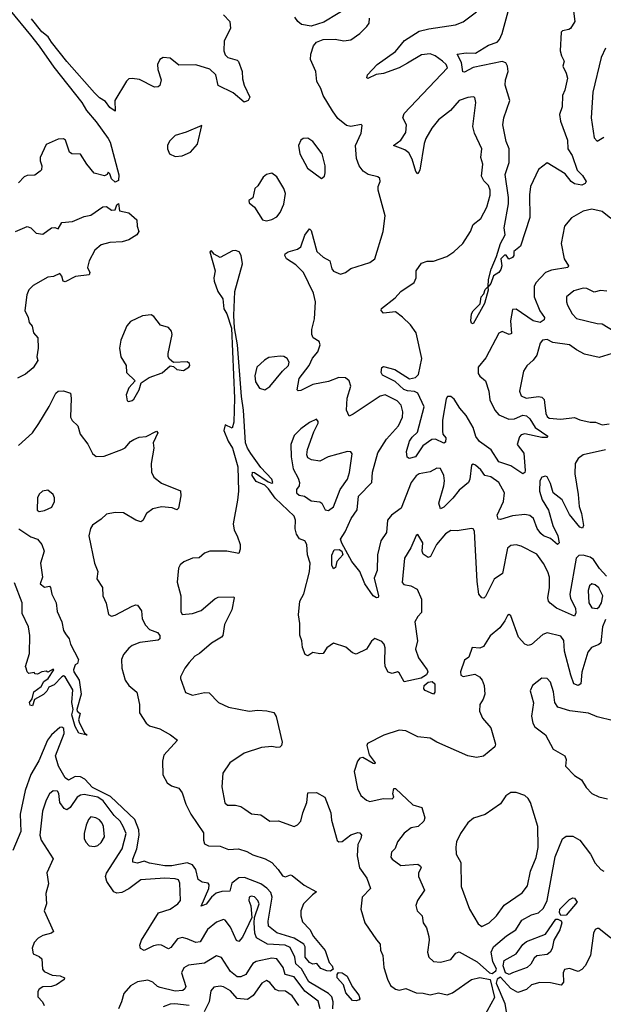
# Model space of a CAD drawing. Extents: x 1603745 to 1745082, y 385868 to 533966.
# Tile 388 of 646: x 1679241 to 1682632, y 452741 to 458465. Entities that reach past the tile are written whole.
import ezdxf

# ---------------------------------------------------------------- set-up
doc = ezdxf.new("R2010")
doc.units = 0

msp = doc.modelspace()

# ---------------------------------------------------------------- linework, layer by layer
at = {"layer": '0CON20XD'}
for points in [[(1679185, 458519.7), (1679304.8, 458375), (1679355, 458312.5), (1679438.9, 458188.9), (1679601.2, 457985), (1679628.5, 457938.5), (1679685, 457872.5), (1679754.4, 457775), (1679765.9, 457754.1), (1679817.1, 457562.9), (1679815, 457530), (1679795, 457520), (1679775, 457540), (1679765, 457570), (1679755, 457580), (1679750, 457565), (1679733, 457557), (1679673.9, 457573.9), (1679630.8, 457625), (1679595, 457683.8), (1679545, 457685.8), (1679530.8, 457695), (1679507.5, 457765), (1679495, 457772.5), (1679465, 457770), (1679395, 457740), (1679360.6, 457665), (1679360, 457645), (1679370, 457615), (1679367, 457593), (1679360, 457585), (1679328.9, 457561.1), (1679285, 457559.4), (1679267.9, 457552.1), (1679235, 457516.2)], [(1681175, 458552.5), (1681008.3, 458451.7), (1680935, 458428.6), (1680877.5, 458437.5), (1680856.7, 458455), (1680840.3, 458480.3)], [(1682457.5, 458515), (1682465.8, 458455), (1682441.2, 458415), (1682432.3, 458407.7), (1682395, 458400), (1682387.5, 458392.5), (1682381.5, 458285), (1682388.5, 458255), (1682404.3, 458225), (1682396.9, 458195), (1682416.5, 458155), (1682423.3, 458125), (1682408.8, 458055), (1682395.5, 458025), (1682391.7, 457958.3), (1682377.5, 457915), (1682383.1, 457875), (1682423.1, 457765), (1682425.7, 457715), (1682450.5, 457675), (1682479.8, 457589.8), (1682510.4, 457560.4), (1682532.5, 457525), (1682526.9, 457513.1), (1682506.6, 457503.4), (1682465, 457511.9), (1682445.4, 457525.4), (1682409.3, 457569.3), (1682305, 457633.3), (1682255.6, 457594.4), (1682208.2, 457495), (1682203.4, 457446.6), (1682204, 457315), (1682150.3, 457149.7), (1682111.7, 457118.3), (1682112.5, 457095), (1682105, 457082.5), (1682083, 457073), (1682066.4, 457096.4), (1682057, 457097), (1682036.7, 457075), (1682042.2, 457035), (1682037.1, 457012.9), (1682024.6, 456995.4), (1681993.8, 456976.2), (1681978.9, 456931.1), (1681960, 456910), (1681962.7, 456892.7), (1681941.9, 456815), (1681875, 456696.7), (1681865, 456700.8), (1681861.2, 456715), (1681865.4, 456755), (1681875, 456773.3), (1681917, 456813), (1681922.7, 456855), (1681937.8, 456872.2), (1681945, 456897.5), (1681962.5, 456915), (1681963.8, 456955), (1681979.2, 457015), (1682011.6, 457088.4), (1682034.6, 457165), (1682061.4, 457215), (1682055.5, 457255), (1682080.4, 457395), (1682081.1, 457431.1), (1682062.2, 457565), (1682084.4, 457635), (1682084.5, 457715), (1682066.7, 457756.7), (1682047.9, 457855), (1682053.6, 457895), (1682089.5, 457995), (1682060.8, 458085), (1682063.1, 458115), (1682078.9, 458165), (1682075.8, 458195.8), (1682065, 458215.5), (1682043.3, 458223.3), (1681875, 458187.6), (1681825, 458161.2), (1681815, 458162.9), (1681807.4, 458217.4), (1681782.9, 458265), (1681835, 458273.6), (1681888.9, 458271.1), (1681965, 458317.1), (1682015.5, 458335), (1682029.2, 458350.8), (1682043.6, 458385), (1682085.2, 458535)], [(1680424.6, 458494.6), (1680461.9, 458455), (1680465.4, 458414.6), (1680428.3, 458341.7), (1680426.7, 458285), (1680435, 458261.2), (1680450, 458245), (1680505, 458230), (1680512.9, 458222.9), (1680533.5, 458163.5), (1680535, 458122.5), (1680544.6, 458084.6), (1680578, 458015), (1680567.5, 457995), (1680545, 457986.7), (1680480.6, 458040.6), (1680395, 458082.9), (1680379.7, 458145), (1680345, 458178), (1680265, 458203.1), (1680165, 458201.2), (1680115, 458242.5), (1680075, 458245.7), (1680055, 458233.8), (1680042.5, 458205), (1680043.3, 458175), (1680062.9, 458115), (1680055, 458082), (1680045, 458074.3), (1680025, 458072.5), (1679937.3, 458117.3), (1679895, 458124.4), (1679875, 458120.8), (1679861.4, 458108.6), (1679793.8, 457995), (1679795, 457933.3), (1679765, 457954.4), (1679739, 457989), (1679705, 458011), (1679675, 458040.8), (1679515, 458223.3), (1679425, 458335.3), (1679406.5, 458366.5), (1679369.3, 458395), (1679309.9, 458469.9)], [(1682645, 455964.3), (1682515, 455935.3), (1682485.2, 455914.8), (1682468.8, 455885), (1682465.3, 455825), (1682485.4, 455705), (1682490.4, 455635), (1682504.4, 455595), (1682516.5, 455525), (1682509.8, 455510.2), (1682495, 455515.4), (1682435, 455588.7), (1682393.3, 455673.3), (1682340, 455715), (1682325, 455768.6), (1682305, 455808.1), (1682295, 455812.5), (1682274.5, 455805), (1682263.5, 455785), (1682260, 455725), (1682276.2, 455675), (1682313.6, 455613.6), (1682338, 455525), (1682368, 455465), (1682375.7, 455425), (1682365, 455413.5), (1682325, 455448.7), (1682285, 455464.6), (1682268.2, 455478.2), (1682246.6, 455506.6), (1682226.4, 455566.4), (1682205, 455583.3), (1682175, 455589.2), (1682105, 455581.9), (1682035, 455558.9), (1682020.8, 455560.8), (1682015.8, 455585), (1682052.7, 455665), (1682057.7, 455715), (1682024, 455774), (1681978.3, 455808.3), (1681942.5, 455815), (1681919.4, 455849.4), (1681890, 455875), (1681875, 455881.4), (1681865, 455875.8), (1681856.7, 455795), (1681849.3, 455775), (1681795, 455730.5), (1681757.1, 455682.9), (1681705, 455632), (1681685, 455620.8), (1681676.1, 455655), (1681705.5, 455754.5), (1681709.1, 455785), (1681704.8, 455815), (1681685.6, 455855.6), (1681665, 455858.2), (1681625, 455837.1), (1681562.5, 455825), (1681545, 455812.9), (1681515, 455774.2), (1681458, 455625), (1681401.5, 455585), (1681377.9, 455555), (1681372.7, 455485), (1681340, 455435), (1681319.1, 455355), (1681317.6, 455262.4), (1681300.8, 455219.2), (1681326, 455115), (1681323.3, 455106.7), (1681314.2, 455104.2), (1681294, 455115), (1681245.3, 455185), (1681217.5, 455257.5), (1681170.8, 455315), (1681111.7, 455421.7), (1681104.5, 455445), (1681132.6, 455487.4), (1681166.9, 455565), (1681201.4, 455615), (1681209.6, 455695), (1681286.2, 455775), (1681290.8, 455835), (1681322.2, 455947.8), (1681372.4, 456027.6), (1681441.8, 456105), (1681465.4, 456155), (1681467.5, 456185), (1681457.5, 456225), (1681435, 456250), (1681365, 456285.3), (1681335, 456276.5), (1681178.3, 456171.7), (1681155, 456161.2), (1681140, 456195), (1681143.2, 456265), (1681165.4, 456335), (1681154.6, 456365), (1681133.8, 456383.8), (1681095, 456385.2), (1681035, 456362.2), (1680945, 456345.5), (1680875, 456310), (1680858.3, 456308.3), (1680853.6, 456313.6), (1680865, 456378.6), (1680922.8, 456455), (1680943, 456497), (1680972.5, 456535), (1680987.1, 456575), (1680980, 456595), (1680946.8, 456616.8), (1680938.1, 456635), (1680938.9, 456665), (1680954.6, 456725.4), (1680960.4, 456825), (1680948, 456875), (1680890.4, 456995), (1680845, 457039.4), (1680791.2, 457075), (1680782, 457095), (1680783.3, 457105), (1680800, 457115), (1680855, 457130.6), (1680875, 457144.2), (1680896.7, 457213.3), (1680925, 457250), (1680935, 457240), (1680966.9, 457116.9), (1681004, 457085), (1681043.2, 457063.2), (1681055, 457016.2), (1681063.7, 457003.7), (1681105, 456985.6), (1681133.4, 456996.6), (1681165, 457019.2), (1681275, 457054.2), (1681304, 457075), (1681353.1, 457235), (1681364.5, 457325), (1681324.6, 457475), (1681324.5, 457495), (1681335.6, 457525), (1681333.1, 457543.1), (1681321.3, 457551.3), (1681265, 457565.5), (1681235.6, 457585), (1681213.1, 457615), (1681198.1, 457658.1), (1681191.8, 457735), (1681224.6, 457805.4), (1681230, 457850), (1681225, 457856.2), (1681165, 457844.4), (1681139.5, 457849.5), (1681090.1, 457890.1), (1681057.5, 457935), (1681004.4, 458025), (1680990.9, 458065), (1680966.6, 458106.6), (1680961.8, 458165), (1680930.5, 458235), (1680932.2, 458265), (1680947.2, 458312.8), (1680964.5, 458335.5), (1681005, 458349.4), (1681073.2, 458353.2), (1681125, 458342.9), (1681165, 458348.8), (1681216.7, 458385), (1681258, 458425), (1681272, 458445), (1681272.5, 458475)], [(1682675, 457310.6), (1682625, 457350.6), (1682565, 457364.5), (1682515, 457353.1), (1682446.6, 457313.4), (1682406.7, 457265), (1682386.8, 457165), (1682404.6, 457075), (1682428.5, 457035), (1682426, 457025), (1682330.1, 457009.9), (1682295, 456996.2), (1682238.9, 456935), (1682230.9, 456915), (1682230, 456855), (1682263.3, 456773.3), (1682290.6, 456735), (1682288.6, 456721.4), (1682265, 456705.4), (1682225, 456714.2), (1682125, 456782.3), (1682105, 456780), (1682092.9, 456715), (1682099.2, 456640.8), (1682085, 456634.4), (1682045, 456652), (1682025, 456643.8), (1681949.5, 456500.5), (1681904.7, 456445), (1681905, 456408), (1681913.4, 456393.4), (1681946.7, 456365), (1681965.7, 456305), (1681972.4, 456255), (1682000.5, 456195), (1682025, 456168.1), (1682083.4, 456143.4), (1682115, 456145.2), (1682165, 456166.5), (1682185, 456161.8), (1682204.8, 456144.8), (1682236.1, 456095), (1682310, 456045), (1682303.1, 456036.9), (1682275, 456036.7), (1682175, 456058.6), (1682155, 456052.5), (1682145, 456040), (1682131.9, 455995), (1682169.4, 455945), (1682178.3, 455845), (1682175, 455832.5), (1682165, 455825.6), (1682095, 455872.3), (1682025, 455895.4), (1681980.9, 455965), (1681913, 456013), (1681891.6, 456041.6), (1681875.2, 456095), (1681835.1, 456165.1), (1681797.3, 456207.3), (1681765, 456258.5), (1681745.6, 456275), (1681726.2, 456275), (1681718.9, 456261.1), (1681697.8, 456137.8), (1681696.5, 456073.5), (1681699.2, 456055), (1681716.2, 456035), (1681715, 456009.2), (1681705, 456003.5), (1681656.7, 456026.7), (1681635, 456024.6), (1681582.5, 455987.5), (1681540.5, 455925), (1681504.6, 455914.6), (1681492.1, 455922.1), (1681487.8, 455955), (1681505.3, 456015), (1681521, 456039), (1681552.3, 456067.7), (1681591.2, 456215), (1681554.1, 456295), (1681535, 456304.8), (1681495, 456306.9), (1681473.3, 456315), (1681422.7, 456362.7), (1681349.3, 456399.3), (1681341.8, 456415), (1681345, 456443.3), (1681355, 456450), (1681420.9, 456430.9), (1681505, 456378.2), (1681540.8, 456385), (1681557.7, 456402.3), (1681576.8, 456495), (1681545.3, 456645), (1681511.5, 456691.5), (1681465, 456736.5), (1681425, 456767.7), (1681355, 456758.7), (1681341.8, 456775), (1681343, 456787), (1681421.5, 456848.5), (1681455, 456885.8), (1681532, 456938), (1681543.8, 456965), (1681544, 457005), (1681575, 457050), (1681609.3, 457060.7), (1681645, 457061.2), (1681721.7, 457088.3), (1681763.3, 457115), (1681815, 457164), (1681860.6, 457235), (1681875.8, 457275), (1681920.4, 457309.6), (1681955.3, 457374.7), (1681974, 457445), (1681974, 457474), (1681965, 457500.8), (1681938.2, 457528.2), (1681924.4, 457555), (1681931.1, 457625), (1681920.9, 457665), (1681926.2, 457715), (1681882.9, 457805), (1681874.5, 457845), (1681892, 457985), (1681885, 458012.5), (1681875, 458016.2), (1681845, 458013.8), (1681793.8, 457995), (1681743, 457937), (1681675, 457883.3), (1681635, 457835.6), (1681600.7, 457775), (1681590.7, 457745), (1681565, 457590), (1681555, 457570), (1681543.4, 457583.4), (1681521.8, 457655), (1681500.9, 457690.9), (1681478.1, 457708.1), (1681412.5, 457735), (1681454.7, 457765.3), (1681485, 457808.8), (1681487.8, 457855), (1681466.9, 457895), (1681475, 457920.8), (1681725.9, 458185), (1681718, 458205), (1681697.5, 458225), (1681655, 458255.8), (1681625, 458266.1), (1681575, 458261.7), (1681495, 458213.3), (1681445, 458186.5), (1681355, 458152.8), (1681313, 458147), (1681264, 458124), (1681257.5, 458127.5), (1681262.5, 458145), (1681318.5, 458205), (1681425, 458281.1), (1681476.2, 458343.8), (1681562.1, 458397.9), (1681617.9, 458412.1), (1681773.8, 458436.2), (1681816.6, 458453.4), (1681895, 458512)], [(1682645, 458300), (1682618.5, 458245), (1682571.1, 458045), (1682560.9, 457895), (1682578.9, 457778.9), (1682595, 457758.9), (1682635, 457782.1)], [(1680145, 457670), (1680185, 457674.2), (1680234.1, 457695.9), (1680275, 457742.5), (1680300, 457850), (1680208.7, 457811.3), (1680145, 457792.9), (1680110.6, 457759.4), (1680100, 457735), (1680098.9, 457715), (1680112, 457685), (1680145, 457670)], [(1680995, 457542), (1681011.2, 457555), (1681015.9, 457575.9), (1681015.7, 457615), (1680998.6, 457685), (1680945, 457756.9), (1680915, 457775.8), (1680887.5, 457775), (1680873.8, 457765), (1680861.2, 457735), (1680868, 457685), (1680913, 457603), (1680995, 457542)], [(1680675, 457295.7), (1680705, 457304.2), (1680735, 457319.2), (1680755, 457343.8), (1680776.1, 457393.9), (1680784.4, 457454.4), (1680775, 457483.3), (1680735, 457552.5), (1680705, 457574), (1680675, 457565.5), (1680655, 457550), (1680625, 457500), (1680606.7, 457483.3), (1680595, 457430), (1680572.5, 457415), (1680575, 457400), (1680606.1, 457376.1), (1680651.7, 457301.7), (1680675, 457295.7)], [(1679216.3, 457233.7), (1679285, 457262.5), (1679305.6, 457255.6), (1679336.7, 457225), (1679375, 457219.4), (1679425, 457255.7), (1679445, 457258), (1679465, 457250), (1679485, 457286.2), (1679547.9, 457292.1), (1679615, 457322.2), (1679655, 457330), (1679725, 457377.5), (1679745, 457380), (1679775, 457357.5), (1679795, 457360), (1679805, 457390), (1679815, 457397.5), (1679820, 457355), (1679875, 457343.3), (1679922, 457302), (1679923.8, 457265), (1679932.5, 457235), (1679921.2, 457215), (1679875, 457186.2), (1679836.9, 457173.1), (1679765, 457169.2), (1679715, 457157.1), (1679676.9, 457125), (1679645, 457063.3), (1679635.8, 457025), (1679648.8, 456995), (1679645, 456982), (1679565, 456973.1), (1679505, 456941.4), (1679494.4, 456944.4), (1679486.2, 456975), (1679475, 456990), (1679437, 456973), (1679405, 456969.5), (1679319.2, 456920.8), (1679294.4, 456895), (1679282.2, 456865), (1679270.6, 456775), (1679290, 456735), (1679296.2, 456705), (1679313.9, 456683.9), (1679321.2, 456645), (1679345.7, 456615.7), (1679347.5, 456555), (1679340, 456505), (1679346.2, 456485), (1679318.9, 456441.1), (1679275, 456404.4), (1679228.5, 456381.5)], [(1682650.2, 455230.2), (1682609, 455275), (1682575, 455327.3), (1682555, 455340.2), (1682515, 455353.2), (1682488.7, 455351.3), (1682473.2, 455335), (1682436.5, 455125), (1682440.7, 455100.7), (1682470.8, 455045), (1682472.7, 455017.3), (1682465, 454998.1), (1682360, 455045), (1682323.5, 455073.5), (1682313.3, 455085), (1682309.5, 455105), (1682318.2, 455165), (1682318.4, 455225), (1682310, 455255), (1682285, 455303.1), (1682245, 455357.3), (1682155, 455405.6), (1682125, 455411.5), (1682095, 455408.2), (1682075, 455393.1), (1682045.4, 455245), (1681997.7, 455212.3), (1681947.6, 455112.4), (1681936.9, 455103.1), (1681925, 455104.4), (1681908.2, 455125), (1681898.8, 455198.8), (1681882.6, 455492.6), (1681875, 455505.6), (1681865, 455507.8), (1681783.4, 455493.4), (1681745, 455496.7), (1681715, 455476.5), (1681662.1, 455415), (1681627.9, 455345), (1681615, 455339.5), (1681585, 455358), (1681580, 455375), (1681583.5, 455425), (1681555, 455472.5), (1681545, 455467.5), (1681513.8, 455395), (1681476.4, 455335), (1681462.8, 455192.8), (1681472.3, 455182.3), (1681513.5, 455173.5), (1681550, 455155), (1681576.3, 455096.3), (1681575, 455020), (1681553.8, 454996.2), (1681537.5, 454965), (1681551.9, 454855), (1681540.8, 454805), (1681558.9, 454755), (1681609.1, 454685), (1681611.8, 454675), (1681605, 454655.8), (1681573, 454637), (1681475.3, 454615.3), (1681445, 454669.2), (1681436.2, 454675), (1681405, 454664.3), (1681381.3, 454671.3), (1681364.6, 454704.6), (1681361.5, 454735), (1681364.1, 454814.1), (1681358.8, 454835), (1681345, 454849.5), (1681305, 454867.5), (1681285, 454852.5), (1681256.7, 454805), (1681195, 454776.2), (1681175, 454784.3), (1681135, 454817.5), (1681065, 454841.2), (1681025, 454813.3), (1681005, 454781.2), (1680985, 454778), (1680943.9, 454786.1), (1680915, 454766.7), (1680900, 454775), (1680884.2, 454815), (1680880, 454855), (1680867.9, 454887.9), (1680868.9, 454955), (1680860.7, 455005), (1680868.9, 455085), (1680892.3, 455127.7), (1680925.4, 455255), (1680929.1, 455305), (1680913.1, 455355), (1680909.4, 455415), (1680896.7, 455435), (1680867.3, 455447.3), (1680848.8, 455475), (1680842, 455505), (1680843.8, 455555), (1680835, 455579.2), (1680724.6, 455684.6), (1680687.5, 455737.5), (1680665, 455758.8), (1680615, 455780), (1680592, 455815), (1680593.3, 455835), (1680605, 455833.8), (1680685, 455778.8), (1680705, 455771.2), (1680712.5, 455775), (1680705.7, 455795), (1680642.9, 455862.9), (1680584, 455944), (1680563.8, 455975), (1680553.3, 456005), (1680541.8, 456195), (1680529.1, 456275), (1680506.4, 456575), (1680488.9, 456675), (1680485.3, 456745), (1680491.2, 456885), (1680536.4, 457046.4), (1680527.5, 457095), (1680516.9, 457115), (1680495, 457124.4), (1680477.9, 457122.1), (1680405, 457083.8), (1680371.7, 457101.7), (1680355, 457121.2), (1680346.7, 457115), (1680377.5, 457005), (1680368.9, 456965), (1680371.4, 456945), (1680392.9, 456885), (1680422, 456842), (1680427.1, 456785), (1680445.4, 456755.4), (1680472, 456672), (1680488.8, 456265), (1680485.3, 456124.7), (1680475, 456090), (1680435, 456110), (1680427.7, 456077.7), (1680452.9, 456015), (1680477.5, 455975), (1680509, 455865), (1680511.7, 455725), (1680507, 455673)], [(1682652, 456888), (1682615, 456891.9), (1682579.4, 456880.6), (1682535, 456902.2), (1682515.4, 456905.4), (1682460.1, 456889.9), (1682417.5, 456855), (1682416.9, 456825), (1682424.4, 456805), (1682450.4, 456755), (1682475, 456729.2), (1682595, 456699.4), (1682625, 456697.1), (1682693.8, 456655)], [(1679875, 456246.2), (1679895, 456252), (1679905, 456260), (1679935, 456313.8), (1679946.4, 456353.6), (1679993.3, 456385), (1680068.3, 456411.7), (1680115, 456452.5), (1680135, 456450), (1680155, 456431.2), (1680193.6, 456426.4), (1680223.3, 456445), (1680228.8, 456455), (1680227.3, 456467.3), (1680215, 456476.2), (1680135, 456472.5), (1680112, 456492), (1680103.8, 456505), (1680102.9, 456525), (1680127.5, 456635), (1680124, 456655), (1680105, 456675.8), (1680060, 456690), (1680020.7, 456740.7), (1680005, 456749.4), (1679955, 456744.4), (1679885, 456710), (1679862.9, 456685), (1679828.5, 456601.5), (1679821.1, 456555), (1679829.2, 456505), (1679860, 456455), (1679861.2, 456415), (1679912.5, 456365), (1679874.5, 456325.5), (1679859.4, 456285), (1679865, 456250), (1679875, 456246.2)], [(1682683.3, 456525), (1682607.8, 456502.2), (1682521.7, 456521.7), (1682475, 456545.4), (1682435, 456575.2), (1682338.8, 456588.8), (1682305, 456606.2), (1682277.8, 456602.2), (1682265.7, 456585), (1682244.5, 456515.5), (1682223.6, 456486.4), (1682186.7, 456453.3), (1682168.3, 456421.7), (1682145.5, 456305), (1682155, 456279.2), (1682183.8, 456265), (1682255, 456274.2), (1682275, 456271.4), (1682287.9, 456257.9), (1682289.7, 456240.3), (1682296.8, 456176.8), (1682305, 456158.5), (1682317.9, 456147.9), (1682385, 456142.5), (1682465, 456152.3), (1682495, 456138.4), (1682555, 456125.3), (1682586.2, 456126.2), (1682625, 456110.7), (1682665, 456116.5)], [(1680665, 456313.3), (1680695, 456332.5), (1680768, 456422), (1680802.7, 456455), (1680807.5, 456475), (1680795, 456496.2), (1680775, 456506.8), (1680755, 456508.9), (1680689.3, 456500.7), (1680663.2, 456486.8), (1680618, 456445), (1680606.9, 456395), (1680610.5, 456360.5), (1680635, 456323.8), (1680665, 456313.3)], [(1679235, 455990.9), (1679315, 456062.9), (1679352.7, 456117.3), (1679413.2, 456216.8), (1679450.6, 456295), (1679465, 456306), (1679495, 456308.2), (1679535.7, 456295), (1679540, 456265), (1679535.8, 456155), (1679546, 456135), (1679578, 456105), (1679592, 456055), (1679637.2, 455997.2), (1679665, 455942.9), (1679685, 455925.5), (1679731.5, 455928.5), (1679835, 455967.3), (1679853.3, 455976.7), (1679885, 456012.9), (1679905, 456024.4), (1679935, 456038), (1679975, 456042.5), (1680035, 456073.3), (1680043.3, 456063.3), (1680017.5, 456005), (1680020.8, 455975), (1680005.7, 455885.7), (1680006, 455835), (1680021.2, 455805), (1680065, 455771.4), (1680176.1, 455726.1), (1680178, 455698), (1680163.3, 455625), (1680155, 455616.7), (1680126.6, 455626.6), (1680065, 455633.5), (1680015, 455621.1), (1679977.1, 455595), (1679956.2, 455553.8), (1679945, 455545.8), (1679915, 455555.8), (1679845, 455598.6), (1679795, 455600.6), (1679745, 455591.2), (1679715, 455561.2), (1679665, 455526.7), (1679652.9, 455507.1), (1679642, 455465), (1679675.8, 455305), (1679695, 455257.5), (1679688.6, 455215), (1679722.5, 455165), (1679724, 455115), (1679743.4, 455073.4), (1679757.8, 455007.8), (1679775, 454998.6), (1679795, 455002.9), (1679895, 455055.7), (1679915, 455063.8), (1679925, 455061.2), (1679949.1, 455029.1), (1679952.4, 454982.4), (1679971.2, 454945), (1679995, 454920.8), (1680042.6, 454902.6), (1680055.7, 454885), (1680056, 454865), (1680045, 454858.1), (1679940, 454845), (1679895, 454827.5), (1679875, 454812.5), (1679843.5, 454775), (1679832.7, 454745), (1679834.6, 454695), (1679854.6, 454625), (1679874.5, 454595), (1679922.5, 454555), (1679938.1, 454485), (1679938, 454435), (1679975, 454376), (1679995, 454360), (1680055, 454341.9), (1680117.3, 454307.3), (1680157, 454277), (1680079.4, 454190.6), (1680070, 454155), (1680072, 454075), (1680098.8, 454028.8), (1680122.1, 454012.1), (1680165, 453998), (1680185, 453971.2), (1680206.5, 453905), (1680235, 453846.7), (1680308.8, 453738.8), (1680308.5, 453695), (1680314.4, 453675), (1680337.9, 453662.1), (1680405, 453661.5), (1680455, 453640.9), (1680512.5, 453645), (1680560.5, 453630.5), (1680595, 453609.6), (1680667.5, 453587.5), (1680705.5, 453565), (1680743.6, 453525), (1680767.4, 453487.4), (1680785, 453482.7), (1680815, 453493.1), (1680825, 453490.6), (1680894.7, 453434.7), (1680966.2, 453395), (1680941.5, 453378.5), (1680890, 453325), (1680874.4, 453285), (1680873.8, 453255), (1680885, 453220), (1680926.4, 453176.4), (1680948, 453135), (1681015, 453053.3), (1681038.8, 452985), (1681057.1, 452965), (1681061.9, 452945), (1681047, 452933), (1681025, 452936.4), (1680990.3, 452950.3), (1680968.1, 452978.1), (1680945, 452975.3), (1680925, 452983.3), (1680899.6, 453015), (1680899.1, 453075), (1680891.7, 453091.7), (1680835.8, 453125.8), (1680735, 453156.8), (1680686.8, 453195), (1680684.9, 453225.1), (1680708.8, 453365), (1680700.6, 453390.6), (1680676.8, 453416.8), (1680641.7, 453441.7), (1680548.1, 453478.1), (1680515, 453477), (1680474.1, 453445.9), (1680461.5, 453398.5), (1680415, 453396.6), (1680383.4, 453386.6), (1680355.3, 453365), (1680325, 453322.5), (1680295, 453311.2), (1680339.3, 453415), (1680342.2, 453435), (1680335.2, 453445.2), (1680302, 453452), (1680277.3, 453467.3), (1680264, 453525), (1680245, 453552.5), (1680215, 453562.8), (1680125, 453546.7), (1680085, 453546), (1679995, 453561.6), (1679965, 453572.6), (1679925, 453562.5), (1679898.3, 453568.3), (1679897.6, 453585), (1679921, 453645), (1679935.5, 453725), (1679932.7, 453755), (1679910, 453815), (1679769.3, 453949.3), (1679702.8, 453982.8), (1679665, 454000.7), (1679620.2, 454050.2), (1679595, 454063.8), (1679564.2, 454065.8), (1679525, 454044), (1679505, 454057.3), (1679466.1, 454126.1), (1679449.8, 454185), (1679499.6, 454315), (1679498.1, 454345), (1679485, 454352.9), (1679475, 454351.4), (1679425, 454307.5), (1679402.9, 454277.1), (1679352.6, 454157.4), (1679305, 454077.1), (1679273.8, 453985), (1679243.1, 453846.9), (1679246.8, 453745), (1679200.5, 453635)], [(1681035, 455612), (1681065, 455634), (1681102.3, 455735), (1681145.6, 455795), (1681157.8, 455832.2), (1681172, 455942), (1681164, 455954), (1681145, 455955.6), (1681033.8, 455925), (1680985, 455898.5), (1680935.8, 455905.8), (1680915, 455918.8), (1680909.4, 455935), (1680913.9, 455966.1), (1680950.4, 456069.6), (1680975, 456120), (1680975, 456130), (1680965, 456142.5), (1680925, 456123.8), (1680875, 456087.1), (1680835, 456048), (1680815.6, 455995), (1680817.8, 455925), (1680830, 455855), (1680859.5, 455799.5), (1680866, 455775), (1680863.8, 455755), (1680848.8, 455735), (1680848.8, 455715), (1680865, 455702), (1680895, 455696), (1680935, 455668.1), (1680985, 455662.9), (1680995.8, 455655), (1681015, 455616.7), (1681035, 455612)], [(1679355, 455605.7), (1679385, 455611.1), (1679428.6, 455631.4), (1679443.3, 455665), (1679443.5, 455685), (1679435.3, 455705.3), (1679405, 455729.5), (1679373.3, 455725), (1679355, 455707.5), (1679345.4, 455685), (1679343.5, 455613.5), (1679355, 455605.7)], [(1680507, 455673), (1680480.6, 455535), (1680486.8, 455496.8), (1680505.4, 455465), (1680522, 455415), (1680522.5, 455387.5), (1680515, 455362.5), (1680445.4, 455375.4), (1680345, 455376.4), (1680315, 455363.8), (1680283.1, 455336.9), (1680245, 455334.5), (1680195, 455313.1), (1680173.6, 455296.4), (1680163.4, 455276.6), (1680155.5, 455195.5), (1680177.8, 455115), (1680177.5, 455025), (1680185, 455006.7), (1680245, 455013.3), (1680295, 455030), (1680375, 455098.6), (1680395, 455108.1), (1680485, 455110), (1680487.5, 455105), (1680474.2, 455035), (1680430.8, 454949.2), (1680421.5, 454885), (1680414.4, 454875), (1680355, 454840.5), (1680285, 454781.1), (1680258.6, 454765), (1680225, 454729.2), (1680200, 454695), (1680176, 454645), (1680174.4, 454635), (1680205, 454554), (1680245, 454538.1), (1680315, 454554.3), (1680341.2, 454551.2), (1680396.2, 454495), (1680455, 454468.1), (1680575, 454445.8), (1680625, 454452), (1680677.7, 454447.7), (1680717, 454437), (1680732, 454415), (1680766.2, 454265), (1680762.5, 454245), (1680753.3, 454236.7), (1680735.8, 454234.2), (1680705, 454239.2), (1680645, 454233.3), (1680545, 454201.9), (1680461.9, 454145), (1680420.9, 454085), (1680414.5, 454005), (1680432.9, 453912.9), (1680448.3, 453898.3), (1680495, 453898.8), (1680525, 453890.5), (1680548.6, 453875), (1680588.7, 453848.7), (1680642.4, 453842.4), (1680695, 453805.7), (1680745, 453807.5), (1680835, 453775.8), (1680855.5, 453784.5), (1680873.6, 453806.4), (1680885.5, 453855), (1680910, 453915), (1680915, 453970), (1680965, 453972), (1681014.5, 453944.5), (1681048.5, 453855), (1681052.7, 453812.7), (1681085, 453694.3), (1681095, 453685.6), (1681115, 453687.3), (1681165, 453727.1), (1681205, 453740.8), (1681218.1, 453738.1), (1681226, 453725), (1681223.8, 453705), (1681205, 453670), (1681201.4, 453605), (1681215.4, 453535), (1681258.5, 453475), (1681280, 453415), (1681230.4, 453365), (1681223.4, 453295), (1681246.9, 453215), (1681313.3, 453116.7), (1681335, 453090), (1681338, 453055), (1681351.2, 453025), (1681355.8, 452955.8), (1681378.3, 452888.3), (1681395, 452851.2), (1681425, 452829.2), (1681445, 452824.3), (1681485, 452833.8), (1681545, 452808.6), (1681585, 452806.7), (1681625, 452796.2), (1681675, 452807.1), (1681725, 452796.5), (1681755, 452808.5), (1681865, 452885.5), (1681915, 452897.2), (1681975, 452884.8), (1681999.2, 452780.8), (1681914.1, 452625)], [(1679236.1, 455505), (1679305, 455458.2), (1679345.2, 455445.2), (1679369.1, 455415), (1679382.7, 455375), (1679362.7, 455305), (1679372.9, 455225), (1679360, 455185), (1679385, 455166), (1679415, 455172.5), (1679420, 455165), (1679428.8, 455125), (1679453.1, 455075), (1679458, 455025), (1679486.2, 454965), (1679496.2, 454915), (1679508, 454895)], [(1681065, 455272), (1681054.4, 455295), (1681055, 455352.5), (1681067.5, 455382.5), (1681096.2, 455386.2), (1681112.5, 455375), (1681118.8, 455355), (1681084, 455315), (1681075, 455281.2), (1681065, 455272)], [(1679508, 454895), (1679529.2, 454865), (1679537.1, 454835), (1679582.5, 454745), (1679577, 454723), (1679563.8, 454715), (1679554.6, 454685), (1679555, 454673.8), (1679585.7, 454625.7), (1679598.5, 454545), (1679573.1, 454455), (1679574.4, 454445), (1679591.5, 454431.5), (1679583.1, 454395), (1679588.4, 454375), (1679618.6, 454318.6), (1679632.5, 454305), (1679585, 454317.3), (1679564.3, 454355.7), (1679544.6, 454425), (1679551.9, 454455), (1679543.9, 454496.1), (1679549.7, 454569.7), (1679505, 454646), (1679495, 454650.8), (1679486.2, 454645), (1679440.7, 454599.3), (1679410.8, 454585), (1679398.9, 454561.1), (1679378.6, 454541.4), (1679327.3, 454512.7), (1679315, 454475.8), (1679301.2, 454481.2), (1679298.5, 454495), (1679313.3, 454516.7), (1679322.8, 454557.2), (1679365, 454588), (1679381.2, 454618.8), (1679405.6, 454635), (1679440, 454685), (1679435, 454690), (1679405, 454672.5), (1679395, 454677.5), (1679370, 454675), (1679345, 454660), (1679331.7, 454661.7), (1679325, 454670), (1679295, 454664), (1679285, 454673.8), (1679277.8, 454695), (1679275.6, 454705), (1679298.5, 454781.5), (1679300.8, 454885), (1679291.6, 454935), (1679255, 455013.8), (1679255.4, 455075), (1679211.1, 455191.1)], [(1682595, 455042.2), (1682608.1, 455051.9), (1682620.9, 455075), (1682628.1, 455115), (1682605, 455161.5), (1682585, 455180), (1682565, 455185.6), (1682552.2, 455175), (1682544, 455146), (1682548, 455075), (1682565, 455045.6), (1682595, 455042.2)], [(1682645, 454979.2), (1682626.8, 454935), (1682616.8, 454843.2), (1682605, 454832.3), (1682563.8, 454816.2), (1682541, 454789), (1682507.2, 454672.8), (1682501.4, 454605), (1682485, 454594.4), (1682460.8, 454605), (1682443.6, 454655), (1682405.4, 454795), (1682403.2, 454856.8), (1682385, 454880.5), (1682305, 454901.8), (1682279.6, 454890.4), (1682215, 454832.9), (1682195, 454826.9), (1682175, 454834.4), (1682139.5, 454875), (1682095, 455000), (1682085, 455008), (1682075, 455001.2), (1682060.2, 454969.8), (1682030.2, 454929.8), (1681975, 454883.6), (1681935, 454821.4), (1681915, 454811.4), (1681870, 454815), (1681850.5, 454759.5), (1681825, 454742.5), (1681802.7, 454675), (1681804.5, 454655), (1681817.5, 454647.5), (1681885, 454660.9), (1681911.5, 454645), (1681927.1, 454625), (1681938.8, 454595), (1681944.3, 454545), (1681934.3, 454515), (1681914.4, 454485), (1681912.2, 454445), (1681929.5, 454405), (1681978.1, 454348.1), (1682005.9, 454254.1), (1682001.2, 454238.8), (1681936.1, 454183.9), (1681894.4, 454175.6), (1681845, 454186.7), (1681664.7, 454264.7), (1681625, 454287.8), (1681555, 454297.1), (1681485, 454331.9), (1681445, 454334.3), (1681357.5, 454305), (1681262.6, 454257.4), (1681258.1, 454245), (1681271.7, 454191.7), (1681305.6, 454144.4), (1681305, 454140), (1681295, 454141.9), (1681235, 454176.7), (1681217.5, 454172.5), (1681204.5, 454155), (1681184.4, 454095), (1681203.5, 453995), (1681222.9, 453955), (1681255, 453928.1), (1681275, 453920), (1681352.1, 453937.9), (1681404.3, 453935.7), (1681414, 453945), (1681409.6, 453965), (1681414.4, 453995.6), (1681425, 453996.4), (1681525, 453900), (1681576.7, 453885), (1681594, 453825), (1681588, 453805), (1681555.6, 453774.4), (1681515, 453768.1), (1681475, 453735.6), (1681435.6, 453685), (1681422.3, 453647.7), (1681400.8, 453625), (1681397.3, 453597.3), (1681404.5, 453584.5), (1681455, 453547.5), (1681555, 453555.6), (1681570, 453545), (1681572.9, 453535), (1681557.5, 453505), (1681557.9, 453485), (1681592.5, 453405), (1681551.4, 453345), (1681541.9, 453315), (1681550, 453285), (1681579.2, 453255), (1681585.7, 453215), (1681603.5, 453185), (1681617.3, 453135), (1681620, 453115), (1681611.1, 453045), (1681618.1, 453015), (1681645, 452989.2), (1681685, 452985.7), (1681745, 453000.8), (1681775, 453039.2), (1681795, 453046.5), (1681898.9, 452988.9), (1681970.5, 452925), (1681985, 452919.6), (1682008.1, 452935), (1682010.8, 452945), (1681990.7, 452990.7), (1681980, 453045), (1681994, 453076), (1682069.9, 453140.1), (1682123.6, 453175), (1682158.9, 453231.1), (1682215, 453261.5), (1682255, 453273.1), (1682285, 453300), (1682305, 453344), (1682352.3, 453597.7), (1682395, 453703.3), (1682415, 453718.8), (1682455, 453718), (1682495.7, 453695), (1682557.7, 453615), (1682585, 453562), (1682618, 453525), (1682635, 453515.7)], [(1682690.3, 454389.7), (1682595, 454411.9), (1682545, 454433.3), (1682436.6, 454446.6), (1682367.9, 454467.9), (1682349.5, 454495), (1682342.1, 454557.9), (1682325.6, 454615), (1682305, 454635.7), (1682275, 454637.5), (1682220.8, 454595), (1682206.8, 454563.2), (1682225.6, 454494.4), (1682214, 454416), (1682221.4, 454375), (1682233.4, 454353.4), (1682265, 454331.2), (1682295, 454307.5), (1682341.2, 454225), (1682408.8, 454185), (1682415.7, 454165), (1682412, 454125), (1682465, 454072), (1682505, 454046), (1682531.7, 454001.7), (1682565, 453966), (1682605, 453947.5), (1682655, 453935.7)], [(1681645, 454543.8), (1681596.7, 454565), (1681589.2, 454575), (1681591.4, 454595), (1681615, 454613.3), (1681637.4, 454617.4), (1681652.5, 454605), (1681652.5, 454555), (1681645, 454543.8)], [(1681060.9, 452715), (1681062.7, 452755), (1681055.3, 452785.3), (1681034.3, 452804.3), (1680921.7, 452871.7), (1680877.6, 452947.6), (1680846, 452976), (1680839.6, 453015), (1680811.5, 453071.5), (1680784.3, 453084.3), (1680680.7, 453090.7), (1680616.7, 453126.7), (1680607.1, 453155), (1680602.5, 453215), (1680605.8, 453245), (1680631.8, 453325), (1680625, 453344.2), (1680605, 453365.5), (1680585, 453370.6), (1680575, 453363.3), (1680572.5, 453345), (1680583.4, 453313.4), (1680588.8, 453245), (1680535, 453131.4), (1680515, 453106.9), (1680501.3, 453111.3), (1680465, 453190.6), (1680435, 453231.2), (1680425, 453233.8), (1680385, 453218.1), (1680333, 453177), (1680290, 453105), (1680265, 453099.6), (1680215, 453122.8), (1680185, 453130), (1680157.2, 453122.8), (1680118.8, 453071.2), (1680105, 453062.9), (1680065, 453084.7), (1680045, 453087.1), (1680018.4, 453081.6), (1679965, 453054.3), (1679943.3, 453065), (1679939.2, 453085), (1679948.6, 453115), (1680046.7, 453273.3), (1680115, 453294.8), (1680159.5, 453325), (1680175.3, 453344.7), (1680171.8, 453445), (1680164.6, 453464.6), (1680145, 453470), (1680085, 453474.2), (1679945, 453465.3), (1679875, 453411.8), (1679835, 453392.1), (1679805, 453386.4), (1679788.9, 453395), (1679747.8, 453455), (1679740, 453485), (1679746.4, 453503.6), (1679835.7, 453645), (1679859.1, 453735), (1679843, 453775), (1679825.2, 453805), (1679789.1, 453839.1), (1679725.9, 453925), (1679695.8, 453945), (1679615, 453960.5), (1679595, 453957.2), (1679575, 453944.6), (1679534.6, 453885), (1679515, 453872.2), (1679499.3, 453879.3), (1679474.3, 453914.3), (1679467.6, 453967.6), (1679460.2, 453980.2), (1679435, 453981.5), (1679415, 453964.4), (1679395, 453927.1), (1679374.1, 453865), (1679358.6, 453725), (1679365.8, 453695.8), (1679436, 453586), (1679399.5, 453505), (1679407.6, 453442.4), (1679392.7, 453385), (1679397.5, 453325), (1679382.9, 453285), (1679436.7, 453165), (1679425, 453155.6), (1679375, 453141.8), (1679347.8, 453125), (1679325, 453100), (1679312.7, 453067.3), (1679320, 453035), (1679355, 453018.7), (1679369.7, 453005), (1679374.1, 452945), (1679382.6, 452932.6), (1679430.6, 452910.6), (1679476.7, 452906.7), (1679501.2, 452895), (1679498.8, 452885), (1679455.3, 452854.7), (1679425, 452845.4), (1679375, 452843.1), (1679355, 452829.5), (1679347.1, 452815), (1679346.9, 452785), (1679373.5, 452755), (1679382.5, 452735)], [(1681925, 453194.5), (1681969.1, 453215), (1682011.2, 453255), (1682055, 453317.7), (1682160.4, 453389.6), (1682190.4, 453429.6), (1682207.7, 453515), (1682242.1, 453595), (1682253.6, 453653.6), (1682250.7, 453775), (1682209.6, 453915), (1682195, 453937.8), (1682175, 453954.5), (1682125, 453972.1), (1682095, 453973.3), (1682066.2, 453953.8), (1682035, 453907.5), (1681946.2, 453843.8), (1681877.5, 453822.5), (1681844.7, 453795.3), (1681802.7, 453735), (1681779.4, 453685), (1681774.3, 453655), (1681777.5, 453615), (1681803.8, 453565), (1681805.4, 453425.4), (1681855, 453294.7), (1681905, 453208.2), (1681925, 453194.5)], [(1679675, 453658.8), (1679695, 453663.8), (1679715, 453681.2), (1679734.3, 453715), (1679727.8, 453775), (1679721.1, 453795), (1679705, 453814.6), (1679683.8, 453826.2), (1679655, 453830.6), (1679641.1, 453815), (1679628.1, 453781.9), (1679616.5, 453735), (1679615.7, 453705), (1679624.5, 453684.5), (1679645, 453663.3), (1679675, 453658.8)], [(1682385, 453258), (1682376.2, 453275), (1682379.2, 453295), (1682435, 453350.4), (1682455, 453361.1), (1682465, 453357.5), (1682480, 453335), (1682415, 453260), (1682385, 453258)], [(1682085, 452915.2), (1682064.3, 452925), (1682049.9, 452965), (1682056, 452995), (1682124.6, 453035), (1682165, 453088.9), (1682185, 453105.9), (1682295, 453148.5), (1682355, 453235.5), (1682366.9, 453236.9), (1682386, 453226), (1682390, 453215), (1682378.5, 453175), (1682345, 453113.8), (1682334.5, 453065), (1682323.6, 453045), (1682305, 453031.6), (1682245, 453022.3), (1682229.7, 453010.3), (1682211.2, 452975), (1682189.6, 452955), (1682105, 452924.7), (1682085, 452915.2)], [(1682675.5, 453125), (1682605, 453181.4), (1682595, 453182.5), (1682585, 453176.2), (1682575.6, 453155), (1682557.8, 453025), (1682527.1, 452965), (1682507, 452943), (1682485, 452931.9), (1682435, 452950), (1682405.9, 452944.1), (1682398.6, 452925), (1682399.7, 452870.3), (1682386.6, 452853.4), (1682325, 452866.9), (1682261.9, 452868.1), (1682215.2, 452854.7), (1682185, 452827.2), (1682135, 452809.6), (1682095, 452832.7), (1682035, 452898.5), (1682015, 452888), (1682009.7, 452865), (1682060.5, 452745), (1682067, 452697)], [(1680987.3, 452715), (1680975, 452758.8), (1680897.6, 452817.6), (1680835, 452901.1), (1680784.1, 452914.1), (1680771.4, 452955), (1680735, 453005.4), (1680705, 453009.5), (1680615, 452990.8), (1680595, 452977.5), (1680580.4, 452955), (1680554.6, 452915.4), (1680525, 452900), (1680505, 452900.7), (1680465, 452931.6), (1680412.7, 453012.7), (1680385, 453022.1), (1680315, 452980.6), (1680221.7, 452968.3), (1680195, 452952.9), (1680181.8, 452925), (1680205.5, 452845), (1680199.6, 452830.4), (1680188, 452822), (1680145, 452818.3), (1680058.1, 452838.1), (1680041.5, 452845), (1680015, 452869.5), (1679985, 452880.9), (1679925, 452872.5), (1679885, 452849.5), (1679846, 452804), (1679833.3, 452755), (1679815.3, 452714.7)], [(1681195, 452760.8), (1681173.8, 452763.8), (1681135, 452808), (1681122.2, 452855), (1681085.6, 452895), (1681085.6, 452915), (1681093.4, 452926.6), (1681115, 452924.6), (1681143.3, 452905), (1681172.5, 452845), (1681211.9, 452795), (1681216.7, 452773.3), (1681213.3, 452766.7), (1681195, 452760.8)], [(1680863.2, 452735), (1680825, 452790.8), (1680785, 452818.1), (1680745, 452819.6), (1680726.5, 452826.5), (1680695, 452868.5), (1680675, 452879.6), (1680648.2, 452865), (1680598.3, 452791.7), (1680565, 452768.3), (1680504.3, 452774.3), (1680465, 452819.1), (1680425, 452842.5), (1680405, 452846.5), (1680368.7, 452841.3), (1680351.3, 452818.7), (1680341.4, 452755), (1680312.2, 452697.8)], [(1680225, 452734.8), (1680143.1, 452743.1), (1680115, 452742.5), (1680075, 452726)]]:
    msp.add_lwpolyline(points, dxfattribs=at)

doc.saveas('drawing.dxf')
